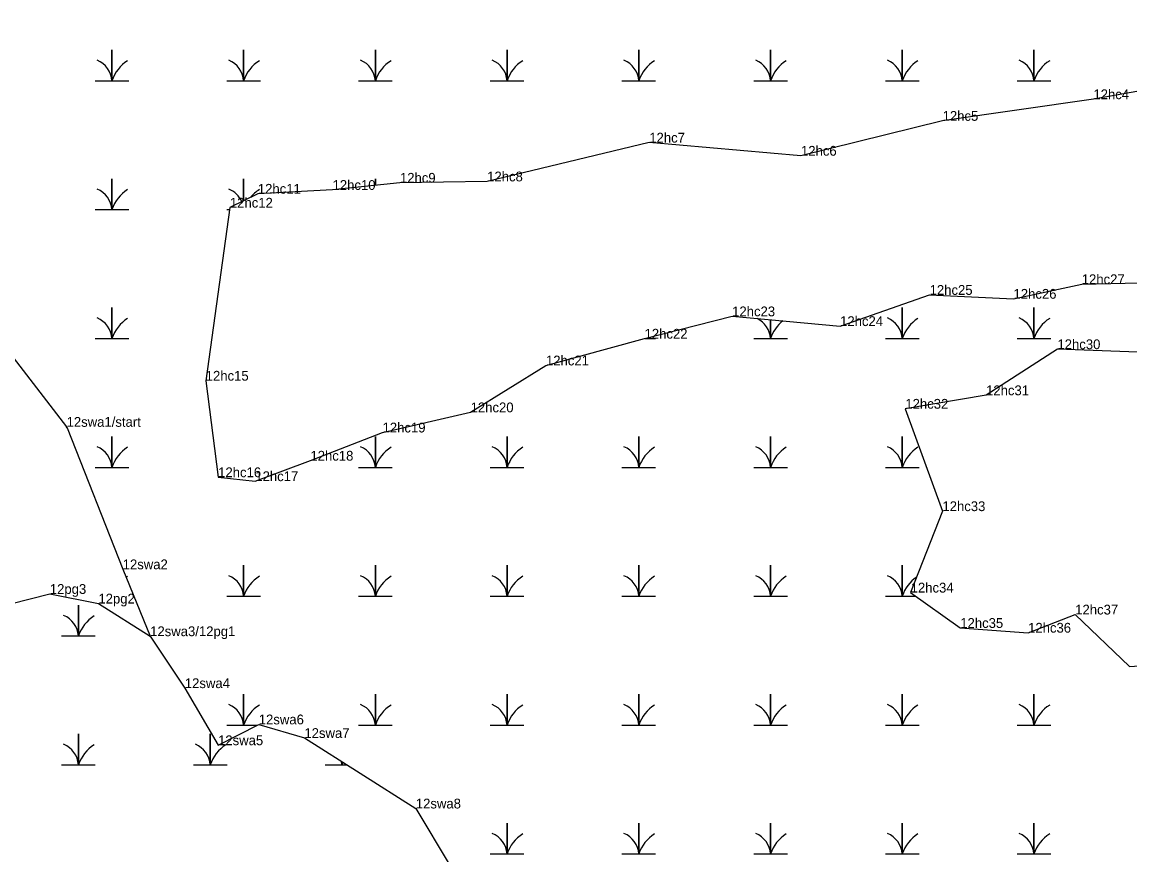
# Model space of a CAD drawing. Extents: x 2072529 to 2268796, y 436423 to 470406.
# Drawn here: x 2229344 to 2229910, y 451056 to 451481 of the extents above; entities that cross this region are included whole.
import ezdxf

# ---------------------------------------------------------------- set-up
doc = ezdxf.new("R2010")
doc.units = 0
for name, color, linetype in [('Exist Environmental Wetland Boundary', 7, 'Continuous'), ('Exist Environmental Wetland Boundary Cogo Comment', 7, 'Continuous'), ('Exist Hydro Jurisdictional Stream or Body of Water NEU Mitigable', 7, 'Continuous'), ('Exist Hydro Jurisdictional Stream or Body of Water NEU Mitigable Cogo Comment', 7, 'Continuous'), ('Exist Hydro Swamp or Marsh', 7, 'Continuous'), ('Old_Level_20', 7, 'Continuous')]:
    doc.layers.add(name, color=color, linetype=linetype)

msp = doc.modelspace()

# ---------------------------------------------------------------- linework, layer by layer
at = {"layer": 'Exist Environmental Wetland Boundary'}
for points in [[(2229983.68, 451457.72), (2229891.22, 451441.44), (2229814.23, 451430.41), (2229741.93, 451412.59), (2229664.46, 451419.29), (2229581.7, 451399.48), (2229537.17, 451398.8), (2229502.76, 451395.12), (2229464.62, 451393.18), (2229450.34, 451386.07), (2229438, 451297.72), (2229444.35, 451248.44), (2229463.32, 451246.43), (2229491.46, 451256.89), (2229528.29, 451271.29), (2229573.25, 451281.58), (2229611.71, 451305.52), (2229662.06, 451319.18), (2229706.78, 451330.59), (2229761.9, 451325.62), (2229807.6, 451341.54), (2229850.43, 451339.56), (2229885.27, 451347.01), (2229936.8, 451348.22)], [(2229922.92, 451311.91), (2229872.85, 451313.81), (2229836.42, 451290.28), (2229795.19, 451283.41), (2229814.13, 451231.12), (2229797.92, 451189.54), (2229823.24, 451171.48), (2229857.88, 451169.06), (2229881.93, 451178.34), (2229909.57, 451151.78), (2229943.66, 451154.01)], [(2228751.2, 450943.22), (2228792.46, 451065.26), (2228824.23, 451160.93), (2228849.17, 451242.54), (2228861.2, 451273.86), (2228933.18, 451259.19), (2228976.66, 451247.91), (2229046.17, 451240.44), (2229130.67, 451234.48), (2229187.59, 451236.41), (2229261.98, 451242.15), (2229261.21, 451201.73), (2229230.76, 451193.83), (2229279.73, 451176.25), (2229308.66, 451176.22), (2229358.41, 451188.85), (2229383.21, 451183.94), (2229409.63, 451167.28)]]:
    msp.add_lwpolyline(points, dxfattribs=at)
at = {"layer": 'Exist Hydro Jurisdictional Stream or Body of Water NEU Mitigable'}
msp.add_lwpolyline([(2228933.83, 451795.85), (2228976.21, 451773.86), (2229000.02, 451702.66), (2229023.31, 451649.28), (2229046.5, 451600.21), (2229079.47, 451548.53), (2229127.8, 451482.28), (2229190.08, 451451.65), (2229267.38, 451400.92), (2229294.81, 451367.69), (2229366.97, 451274.18), (2229367.34, 451273.73), (2229395.61, 451201.43), (2229409.63, 451167.28), (2229427.34, 451140.76), (2229444.31, 451111.6), (2229465.09, 451122.24), (2229488.39, 451115.29), (2229545.28, 451079.31), (2229562.75, 451050.09)], dxfattribs=at)
at = {"layer": 'Exist Hydro Swamp or Marsh'}
for points in [[(2229381.53, 451450.88), (2229390.13, 451450.88), (2229390.13, 451466.66), (2229390.13, 451450.88), (2229398.73, 451450.88)], [(2229448.78, 451450.88), (2229457.38, 451450.88), (2229457.38, 451466.66), (2229457.38, 451450.88), (2229465.98, 451450.88)], [(2229516.03, 451450.88), (2229524.63, 451450.88), (2229524.63, 451466.66), (2229524.63, 451450.88), (2229533.23, 451450.88)], [(2229583.28, 451450.88), (2229591.88, 451450.88), (2229591.88, 451466.66), (2229591.88, 451450.88), (2229600.48, 451450.88)], [(2229650.53, 451450.88), (2229659.13, 451450.88), (2229659.13, 451466.66), (2229659.13, 451450.88), (2229667.73, 451450.88)], [(2229717.78, 451450.88), (2229726.38, 451450.88), (2229726.38, 451466.66), (2229726.38, 451450.88), (2229734.98, 451450.88)], [(2229785.03, 451450.88), (2229793.63, 451450.88), (2229793.63, 451466.66), (2229793.63, 451450.88), (2229802.23, 451450.88)], [(2229852.28, 451450.88), (2229860.88, 451450.88), (2229860.88, 451466.66), (2229860.88, 451450.88), (2229869.48, 451450.88)], [(2229381.53, 451385.08), (2229390.13, 451385.08), (2229390.13, 451400.86), (2229390.13, 451385.08), (2229398.73, 451385.08)], [(2229457.38, 451389.58), (2229457.38, 451400.86), (2229457.38, 451389.58)], [(2229524.63, 451397.46), (2229524.63, 451400.86), (2229524.63, 451397.46)], [(2229448.78, 451385.08), (2229450.2, 451385.08)], [(2229381.53, 451319.28), (2229390.13, 451319.28), (2229390.13, 451335.06), (2229390.13, 451319.28), (2229398.73, 451319.28)], [(2229785.03, 451319.28), (2229793.63, 451319.28), (2229793.63, 451335.06), (2229793.63, 451319.28), (2229802.23, 451319.28)], [(2229852.28, 451319.28), (2229860.88, 451319.28), (2229860.88, 451335.06), (2229860.88, 451319.28), (2229869.48, 451319.28)], [(2229717.78, 451319.28), (2229726.38, 451319.28), (2229726.38, 451328.82)], [(2229726.38, 451328.82), (2229726.38, 451319.28), (2229734.98, 451319.28)], [(2229662.45, 451319.28), (2229667.73, 451319.28)], [(2229381.53, 451253.48), (2229390.13, 451253.48), (2229390.13, 451269.26), (2229390.13, 451253.48), (2229398.73, 451253.48)], [(2229516.03, 451253.48), (2229524.63, 451253.48), (2229524.63, 451269.26), (2229524.63, 451253.48), (2229533.23, 451253.48)], [(2229583.28, 451253.48), (2229591.88, 451253.48), (2229591.88, 451269.26), (2229591.88, 451253.48), (2229600.48, 451253.48)], [(2229650.53, 451253.48), (2229659.13, 451253.48), (2229659.13, 451269.26), (2229659.13, 451253.48), (2229667.73, 451253.48)], [(2229717.78, 451253.48), (2229726.38, 451253.48), (2229726.38, 451269.26), (2229726.38, 451253.48), (2229734.98, 451253.48)], [(2229785.03, 451253.48), (2229793.63, 451253.48), (2229793.63, 451269.26), (2229793.63, 451253.48), (2229802.23, 451253.48)], [(2229448.78, 451187.68), (2229457.38, 451187.68), (2229457.38, 451203.46), (2229457.38, 451187.68), (2229465.98, 451187.68)], [(2229516.03, 451187.68), (2229524.63, 451187.68), (2229524.63, 451203.46), (2229524.63, 451187.68), (2229533.23, 451187.68)], [(2229583.28, 451187.68), (2229591.88, 451187.68), (2229591.88, 451203.46), (2229591.88, 451187.68), (2229600.48, 451187.68)], [(2229650.53, 451187.68), (2229659.13, 451187.68), (2229659.13, 451203.46), (2229659.13, 451187.68), (2229667.73, 451187.68)], [(2229717.78, 451187.68), (2229726.38, 451187.68), (2229726.38, 451203.46), (2229726.38, 451187.68), (2229734.98, 451187.68)], [(2229785.03, 451187.68), (2229793.63, 451187.68), (2229793.63, 451203.46), (2229793.63, 451187.68), (2229800.53, 451187.68)], [(2229364.44, 451167.39), (2229373.04, 451167.39), (2229373.04, 451183.17), (2229373.04, 451167.39), (2229381.64, 451167.39)], [(2229448.78, 451121.88), (2229457.38, 451121.88), (2229457.38, 451137.66), (2229457.38, 451121.88), (2229464.39, 451121.88)], [(2229516.03, 451121.88), (2229524.63, 451121.88), (2229524.63, 451137.66), (2229524.63, 451121.88), (2229533.23, 451121.88)], [(2229583.28, 451121.88), (2229591.88, 451121.88), (2229591.88, 451137.66), (2229591.88, 451121.88), (2229600.48, 451121.88)], [(2229650.53, 451121.88), (2229659.13, 451121.88), (2229659.13, 451137.66), (2229659.13, 451121.88), (2229667.73, 451121.88)], [(2229717.78, 451121.88), (2229726.38, 451121.88), (2229726.38, 451137.66), (2229726.38, 451121.88), (2229734.98, 451121.88)], [(2229785.03, 451121.88), (2229793.63, 451121.88), (2229793.63, 451137.66), (2229793.63, 451121.88), (2229802.23, 451121.88)], [(2229852.28, 451121.88), (2229860.88, 451121.88), (2229860.88, 451137.66), (2229860.88, 451121.88), (2229869.48, 451121.88)], [(2229364.44, 451101.59), (2229373.04, 451101.59), (2229373.04, 451117.37), (2229373.04, 451101.59), (2229381.64, 451101.59)], [(2229431.69, 451101.59), (2229440.29, 451101.59), (2229440.29, 451117.37), (2229440.29, 451101.59), (2229448.89, 451101.59)], [(2229498.94, 451101.59), (2229507.54, 451101.59), (2229507.54, 451103.18)], [(2229507.54, 451103.18), (2229507.54, 451101.59), (2229510.05, 451101.59)], [(2229583.28, 451056.08), (2229591.88, 451056.08), (2229591.88, 451071.86), (2229591.88, 451056.08), (2229600.48, 451056.08)], [(2229650.53, 451056.08), (2229659.13, 451056.08), (2229659.13, 451071.86), (2229659.13, 451056.08), (2229667.73, 451056.08)], [(2229717.78, 451056.08), (2229726.38, 451056.08), (2229726.38, 451071.86), (2229726.38, 451056.08), (2229734.98, 451056.08)], [(2229785.03, 451056.08), (2229793.63, 451056.08), (2229793.63, 451071.86), (2229793.63, 451056.08), (2229802.23, 451056.08)], [(2229852.28, 451056.08), (2229860.88, 451056.08), (2229860.88, 451071.86), (2229860.88, 451056.08), (2229869.48, 451056.08)]]:
    msp.add_lwpolyline(points, dxfattribs=at)
for centre, radius, start, end in [((2229377.86, 451449.99), 12.3, 4.1403, 67.535), ((2229445.11, 451449.99), 12.3, 4.1403, 67.535), ((2229512.36, 451449.99), 12.3, 4.1403, 67.535), ((2229579.61, 451449.99), 12.3, 4.1403, 67.535), ((2229646.86, 451449.99), 12.3, 4.1403, 67.535), ((2229714.11, 451449.99), 12.3, 4.1403, 67.535), ((2229781.36, 451449.99), 12.3, 4.1403, 67.535), ((2229848.61, 451449.99), 12.3, 4.1403, 67.535), ((2229408.37, 451444.82), 19.22, 122.1274, 161.6222), ((2229475.62, 451444.82), 19.22, 122.1274, 161.6222), ((2229542.87, 451444.82), 19.22, 122.1274, 161.6222), ((2229610.12, 451444.82), 19.22, 122.1274, 161.6222), ((2229677.37, 451444.82), 19.22, 122.1274, 161.6222), ((2229744.62, 451444.82), 19.22, 122.1274, 161.6222), ((2229811.87, 451444.82), 19.22, 122.1274, 161.6222), ((2229879.12, 451444.82), 19.22, 122.1274, 161.6222), ((2229377.86, 451384.19), 12.3, 4.1403, 67.535), ((2229408.37, 451379.02), 19.22, 122.1274, 161.6222), ((2229445.11, 451384.19), 12.3, 23.4595, 67.535), ((2229475.62, 451379.02), 19.22, 122.1274, 140.3031), ((2229377.86, 451318.39), 12.3, 4.1403, 67.535), ((2229408.37, 451313.22), 19.22, 122.1274, 161.6222), ((2229714.11, 451318.39), 12.3, 4.1403, 64.0157), ((2229744.62, 451313.22), 19.22, 128.5066, 161.6222), ((2229781.36, 451318.39), 12.3, 4.1403, 67.535), ((2229811.87, 451313.22), 19.22, 122.1274, 161.6222), ((2229848.61, 451318.39), 12.3, 4.1403, 67.535), ((2229879.12, 451313.22), 19.22, 122.1274, 161.6222), ((2229377.86, 451252.59), 12.3, 4.1403, 67.535), ((2229408.37, 451247.42), 19.22, 122.1274, 161.6222), ((2229512.36, 451252.59), 12.3, 4.1403, 67.535), ((2229542.87, 451247.42), 19.22, 122.1274, 161.6222), ((2229579.61, 451252.59), 12.3, 4.1403, 67.535), ((2229610.12, 451247.42), 19.22, 122.1274, 161.6222), ((2229646.86, 451252.59), 12.3, 4.1403, 67.535), ((2229677.37, 451247.42), 19.22, 122.1274, 161.6222), ((2229714.11, 451252.59), 12.3, 4.1403, 67.535), ((2229744.62, 451247.42), 19.22, 122.1274, 161.6222), ((2229781.36, 451252.59), 12.3, 4.1403, 67.535), ((2229811.87, 451247.42), 19.22, 122.1274, 161.6222), ((2229408.37, 451181.62), 19.22, 122.1274, 125.1894), ((2229445.11, 451186.79), 12.3, 4.1403, 67.535), ((2229475.62, 451181.62), 19.22, 122.1274, 161.6222), ((2229512.36, 451186.79), 12.3, 4.1403, 67.535), ((2229542.87, 451181.62), 19.22, 122.1274, 161.6222), ((2229579.61, 451186.79), 12.3, 4.1403, 67.535), ((2229610.12, 451181.62), 19.22, 122.1274, 161.6222), ((2229646.86, 451186.79), 12.3, 4.1403, 67.535), ((2229677.37, 451181.62), 19.22, 122.1274, 161.6222), ((2229714.11, 451186.79), 12.3, 4.1403, 67.535), ((2229744.62, 451181.62), 19.22, 122.1274, 161.6222), ((2229781.36, 451186.79), 12.3, 4.1403, 67.535), ((2229811.87, 451181.62), 19.22, 124.3668, 161.6222), ((2229360.77, 451166.5), 12.3, 4.1403, 67.535), ((2229391.28, 451161.33), 19.22, 122.1274, 161.6222), ((2229445.11, 451120.99), 12.3, 4.1403, 67.535), ((2229475.62, 451115.82), 19.22, 122.1274, 161.6222), ((2229512.36, 451120.99), 12.3, 4.1403, 67.535), ((2229542.87, 451115.82), 19.22, 122.1274, 161.6222), ((2229579.61, 451120.99), 12.3, 4.1403, 67.535), ((2229610.12, 451115.82), 19.22, 122.1274, 161.6222), ((2229646.86, 451120.99), 12.3, 4.1403, 67.535), ((2229677.37, 451115.82), 19.22, 122.1274, 161.6222), ((2229714.11, 451120.99), 12.3, 4.1403, 67.535), ((2229744.62, 451115.82), 19.22, 122.1274, 161.6222), ((2229781.36, 451120.99), 12.3, 4.1403, 67.535), ((2229811.87, 451115.82), 19.22, 122.1274, 161.6222), ((2229848.61, 451120.99), 12.3, 4.1403, 67.535), ((2229879.12, 451115.82), 19.22, 122.1274, 161.6222), ((2229360.77, 451100.7), 12.3, 4.1403, 67.535), ((2229391.28, 451095.53), 19.22, 122.1274, 161.6222), ((2229428.02, 451100.7), 12.3, 4.1403, 67.535), ((2229458.53, 451095.53), 19.22, 122.1274, 161.6222), ((2229495.27, 451100.7), 12.3, 4.1403, 12.372), ((2229525.78, 451095.53), 19.22, 157.5364, 161.6222), ((2229579.61, 451055.19), 12.3, 4.1403, 67.535), ((2229610.12, 451050.02), 19.22, 122.1274, 161.6222), ((2229646.86, 451055.19), 12.3, 4.1403, 67.535), ((2229677.37, 451050.02), 19.22, 122.1274, 161.6222), ((2229714.11, 451055.19), 12.3, 4.1403, 67.535), ((2229744.62, 451050.02), 19.22, 122.1274, 161.6222), ((2229781.36, 451055.19), 12.3, 4.1403, 67.535), ((2229811.87, 451050.02), 19.22, 122.1274, 161.6222), ((2229848.61, 451055.19), 12.3, 4.1403, 67.535), ((2229879.12, 451050.02), 19.22, 122.1274, 161.6222)]:
    msp.add_arc(centre, radius, start, end, dxfattribs=at)
at = {"layer": 'Old_Level_20'}
for p, q in [((2229891.22, 451441.44), (2229891.22, 451441.44)), ((2229814.23, 451430.41), (2229814.23, 451430.41)), ((2229664.46, 451419.29), (2229664.46, 451419.29)), ((2229741.93, 451412.59), (2229741.93, 451412.59)), ((2229581.7, 451399.48), (2229581.7, 451399.48)), ((2229502.76, 451395.12), (2229502.76, 451395.12)), ((2229537.17, 451398.8), (2229537.17, 451398.8)), ((2229464.62, 451393.18), (2229464.62, 451393.18)), ((2229450.34, 451386.07), (2229450.34, 451386.07)), ((2229885.27, 451347.01), (2229885.27, 451347.01)), ((2229807.6, 451341.54), (2229807.6, 451341.54)), ((2229850.43, 451339.56), (2229850.43, 451339.56)), ((2229706.78, 451330.59), (2229706.78, 451330.59)), ((2229761.9, 451325.62), (2229761.9, 451325.62)), ((2229662.06, 451319.18), (2229662.06, 451319.18)), ((2229872.85, 451313.81), (2229872.85, 451313.81)), ((2229611.71, 451305.52), (2229611.71, 451305.52)), ((2229438, 451297.72), (2229438, 451297.72)), ((2229836.42, 451290.28), (2229836.42, 451290.28)), ((2229573.25, 451281.58), (2229573.25, 451281.58)), ((2229795.19, 451283.41), (2229795.19, 451283.41)), ((2229528.29, 451271.29), (2229528.29, 451271.29)), ((2229491.46, 451256.89), (2229491.46, 451256.89)), ((2229444.35, 451248.44), (2229444.35, 451248.44)), ((2229463.32, 451246.43), (2229463.32, 451246.43)), ((2229814.13, 451231.12), (2229814.13, 451231.12)), ((2229395.61, 451201.43), (2229395.61, 451201.43)), ((2229358.41, 451188.85), (2229358.41, 451188.85)), ((2229797.92, 451189.54), (2229797.92, 451189.54)), ((2229383.21, 451183.94), (2229383.21, 451183.94)), ((2229881.93, 451178.34), (2229881.93, 451178.34)), ((2229409.63, 451167.28), (2229409.63, 451167.28)), ((2229409.63, 451167.28), (2229409.63, 451167.28)), ((2229823.24, 451171.48), (2229823.24, 451171.48)), ((2229857.88, 451169.06), (2229857.88, 451169.06)), ((2229909.57, 451151.78), (2229909.57, 451151.78)), ((2229427.34, 451140.76), (2229427.34, 451140.76)), ((2229465.09, 451122.24), (2229465.09, 451122.24)), ((2229444.31, 451111.6), (2229444.31, 451111.6)), ((2229488.39, 451115.29), (2229488.39, 451115.29)), ((2229545.28, 451079.31), (2229545.28, 451079.31))]:
    msp.add_line(p, q, dxfattribs=at)
msp.add_lwpolyline([(2229366.97, 451274.18), (2229367.34, 451273.73), (2229366.97, 451274.18)], dxfattribs=at)

# ---------------------------------------------------------------- texts
at = {"layer": 'Exist Environmental Wetland Boundary Cogo Comment'}
for s, p in [('12hc4', (2229891.22, 451441.44)), ('12hc5', (2229814.23, 451430.41)), ('12hc7', (2229664.46, 451419.29)), ('12hc6', (2229741.93, 451412.59)), ('12hc10', (2229502.76, 451395.12)), ('12hc9', (2229537.17, 451398.8)), ('12hc8', (2229581.7, 451399.48)), ('12hc11', (2229464.62, 451393.18)), ('12hc12', (2229450.34, 451386.07)), ('12hc27', (2229885.27, 451347.01)), ('12hc25', (2229807.6, 451341.54)), ('12hc26', (2229850.43, 451339.56)), ('12hc23', (2229706.78, 451330.59)), ('12hc24', (2229761.9, 451325.62)), ('12hc22', (2229662.06, 451319.18)), ('12hc30', (2229872.85, 451313.81)), ('12hc21', (2229611.71, 451305.52)), ('12hc15', (2229438, 451297.72)), ('12hc31', (2229836.42, 451290.28)), ('12hc20', (2229573.25, 451281.58)), ('12hc32', (2229795.19, 451283.41)), ('12hc19', (2229528.29, 451271.29)), ('12hc18', (2229491.46, 451256.89)), ('12hc16', (2229444.35, 451248.44)), ('12hc17', (2229463.32, 451246.43)), ('12hc33', (2229814.13, 451231.12)), ('12pg3', (2229358.41, 451188.85)), ('12hc34', (2229797.92, 451189.54)), ('12pg2', (2229383.21, 451183.94)), ('12hc37', (2229881.93, 451178.34)), ('12hc35', (2229823.24, 451171.48)), ('12hc36', (2229857.88, 451169.06))]:
    msp.add_text(s, height=5, dxfattribs=at).set_placement(p)
at = {"layer": 'Exist Hydro Jurisdictional Stream or Body of Water NEU Mitigable Cogo Comment'}
for s, p in [('12swa1/start', (2229366.97, 451274.18)), ('12swa2', (2229395.61, 451201.43)), ('12swa3/12pg1', (2229409.63, 451167.28)), ('12swa4', (2229427.34, 451140.76)), ('12swa6', (2229465.09, 451122.24)), ('12swa5', (2229444.31, 451111.6)), ('12swa7', (2229488.39, 451115.29)), ('12swa8', (2229545.28, 451079.31))]:
    msp.add_text(s, height=5, dxfattribs=at).set_placement(p)

doc.saveas('drawing.dxf')
